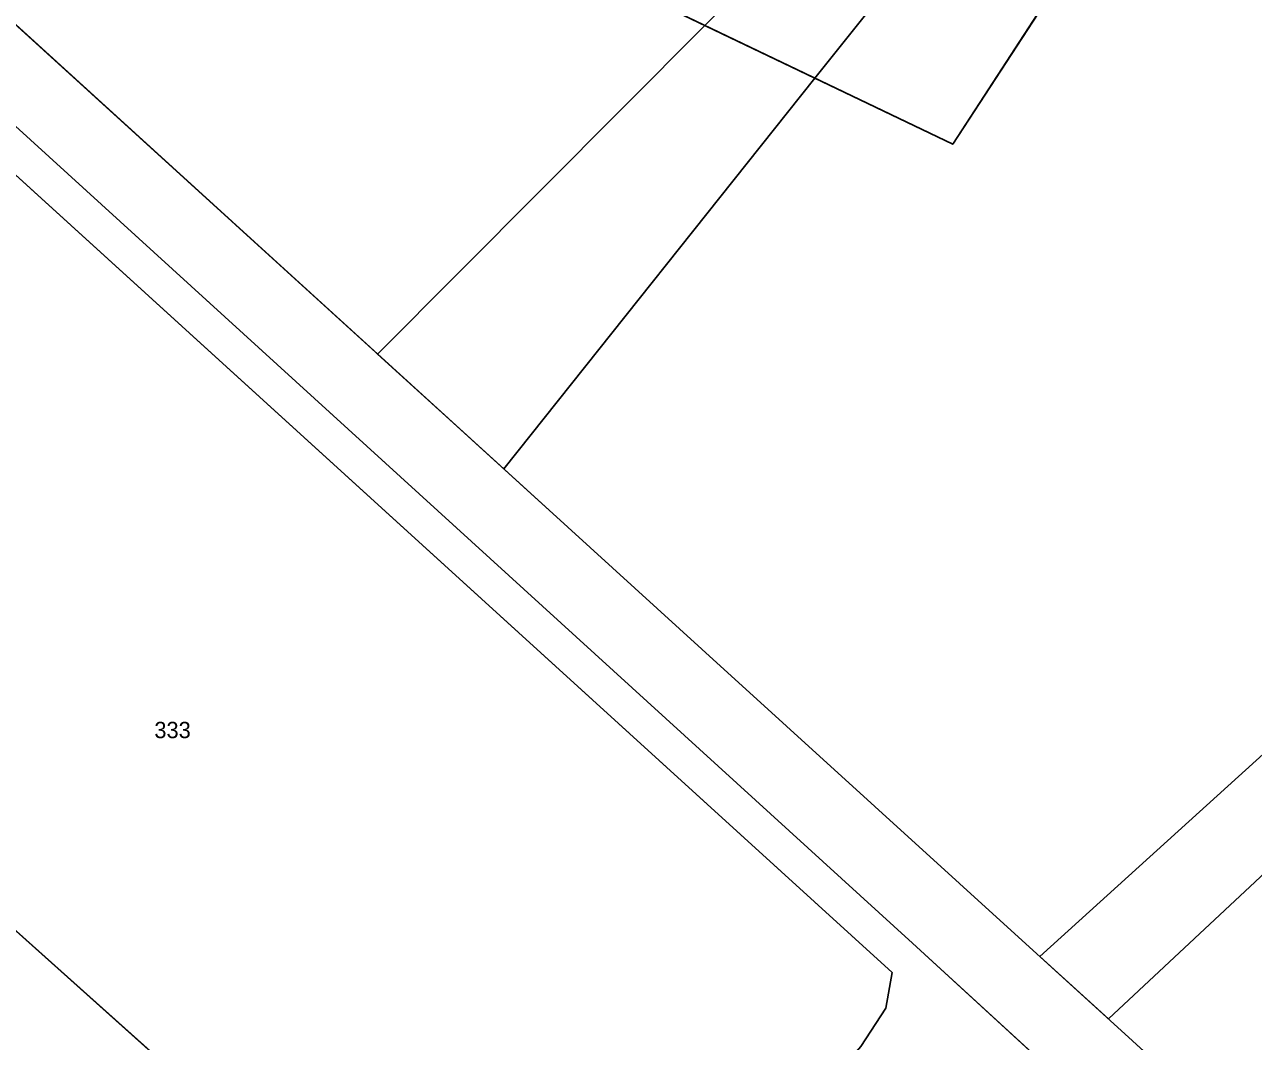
# Model space of a CAD drawing. Extents: x -689422 to -685210, y -987725 to -982160.
# Drawn here: x -685712.3 to -685584.3, y -986503.9 to -986397.9 of the extents above; entities that cross this region are included whole.
import ezdxf

# ---------------------------------------------------------------- set-up
doc = ezdxf.new("R2010")
doc.units = 0
for name, color, linetype in [('KN_Hranice_parcel', 7, 'Continuous'), ('KN_Parcelni cisla', 7, 'Continuous'), ('KN_Polygon parcely', 7, 'Continuous'), ('KN_POZEMKY_ORNA PUDA', 7, 'Continuous'), ('KN_POZEMKY_OSTATNI PLOCHA', 7, 'Continuous'), ('KN_VYUZITI_17_ostatni plocha_ostatni komunikace', 7, 'Continuous'), ('KN_VYUZITI_23_ostatni plocha_manipulacni plocha', 7, 'Continuous'), ('KN_Věcná břemena k části', 7, 'Continuous')]:
    doc.layers.add(name, color=color, linetype=linetype)

msp = doc.modelspace()

# ---------------------------------------------------------------- linework, layer by layer
at = {"layer": 'KN_Hranice_parcel'}
for points in [[(-685596.09, -986380.37), (-685615.62, -986410.41), (-685695.94, -986371.94), (-685669.81, -986331.75)], [(-685821.56, -986429.08), (-685761.63, -986362.24), (-685757.55, -986357.69), (-685745.03, -986369.08), (-685655.73, -986450.31), (-685641.75, -986463.02), (-685596.88, -986503.84), (-685554.92, -986542.01), (-685539.36, -986556.16), (-685526.59, -986567.78), (-685506.48, -986586.07)], [(-685516.86, -986588), (-685619.82, -986493.67), (-685717.2, -986404.98), (-685723.08, -986400.88), (-685728.96, -986399.89), (-685733.62, -986401.45), (-685741.64, -986408.13), (-685747.31, -986413.82), (-685763.44, -986430.43), (-685770.49, -986438.56), (-685772.66, -986439.89), (-685785.92, -986429.43), (-685788.14, -986431.77), (-685772.45, -986446.86), (-685770.26, -986450.73), (-685770.41, -986454.06), (-685774.01, -986458.62), (-685770.61, -986461.52), (-685765.64, -986456.54), (-685763.9, -986456), (-685759.88, -986458.18), (-685740.14, -986475.71), (-685729.99, -986484.5)], [(-685727.86, -986482.09), (-685737.97, -986473.33), (-685756.83, -986456.36), (-685766.98, -986446.01), (-685768.03, -986443.25), (-685767.48, -986440.57), (-685760.98, -986432.55), (-685744.78, -986416.28), (-685738.86, -986410.28), (-685733.42, -986406.16), (-685729.18, -986404.73), (-685724.74, -986404.85), (-685719.83, -986407.67), (-685621.95, -986496.72), (-685622.58, -986500.44), (-685625.2, -986504.42), (-685655.02, -986538.81), (-685659.36, -986543.43), (-685662.66, -986545.63), (-685671.31, -986537.78), (-685672.51, -986535.6), (-685672.08, -986533.08)], [(-685727.86, -986482.09), (-685726.49, -986480.54), (-685685.64, -986517.07), (-685683.46, -986519.07), (-685689.9, -986531.38), (-685690.14, -986531.85)]]:
    msp.add_lwpolyline(points, dxfattribs=at)
at = {"layer": 'KN_Polygon parcely'}
for points in [[(-685510.16, -986432.68), (-685596.09, -986380.37), (-685615.62, -986410.41), (-685695.94, -986371.94), (-685669.81, -986331.75), (-685670.96, -986331.05), (-685694.26, -986316.81), (-685722.12, -986359.27), (-685746.45, -986348.59), (-685717.36, -986302.6), (-685718.87, -986301.64), (-685734.74, -986291.5), (-685792.42, -986267.55), (-685795.86, -986266.12), (-685811.7, -986338.56), (-685830.95, -986439.54), (-685821.56, -986429.08), (-685761.63, -986362.24), (-685757.55, -986357.69), (-685745.03, -986369.08), (-685655.73, -986450.31), (-685641.75, -986463.02), (-685596.88, -986503.84), (-685554.92, -986542.01)], [(-685554.92, -986542.01), (-685596.88, -986503.84), (-685641.75, -986463.02), (-685655.73, -986450.31), (-685745.03, -986369.08)], [(-685717.2, -986404.98), (-685619.82, -986493.67), (-685516.86, -986588)], [(-685516.86, -986588), (-685619.82, -986493.67), (-685717.2, -986404.98)], [(-685625.2, -986504.42), (-685622.58, -986500.44), (-685621.95, -986496.72), (-685719.83, -986407.67)], [(-685719.83, -986407.67), (-685621.95, -986496.72), (-685622.58, -986500.44), (-685625.2, -986504.42)], [(-685726.49, -986480.54), (-685685.64, -986517.07)], [(-685714.12, -986577.88), (-685710.85, -986573.82), (-685705.85, -986578.24), (-685685.85, -986595.94), (-685685.47, -986595.53), (-685682.9, -986592.81), (-685682, -986591.85), (-685662.04, -986569.25), (-685693.61, -986538.78), (-685692.86, -986537.28), (-685690.14, -986531.85), (-685689.9, -986531.38), (-685683.46, -986519.07), (-685685.64, -986517.07), (-685726.49, -986480.54)]]:
    msp.add_lwpolyline(points, dxfattribs=at)
msp.add_lwpolyline([(-685629.31, -986356.56), (-685669.81, -986331.75), (-685695.94, -986371.94), (-685615.62, -986410.41), (-685596.09, -986380.37)], close=True, dxfattribs=at)
at = {"layer": 'KN_POZEMKY_ORNA PUDA'}
for p, q in [((-685655.73, -986450.31), (-685745.03, -986369.08)), ((-685695.94, -986371.94), (-685615.62, -986410.41)), ((-685615.62, -986410.41), (-685695.94, -986371.94)), ((-685615.62, -986410.41), (-685596.09, -986380.37)), ((-685596.09, -986380.37), (-685615.62, -986410.41)), ((-685641.75, -986463.02), (-685655.73, -986450.31)), ((-685596.88, -986503.84), (-685641.75, -986463.02)), ((-685554.92, -986542.01), (-685596.88, -986503.84))]:
    msp.add_line(p, q, dxfattribs=at)
at = {"layer": 'KN_POZEMKY_OSTATNI PLOCHA'}
for p, q in [((-685745.03, -986369.08), (-685655.73, -986450.31)), ((-685619.82, -986493.67), (-685717.2, -986404.98)), ((-685717.2, -986404.98), (-685619.82, -986493.67)), ((-685621.95, -986496.72), (-685719.83, -986407.67)), ((-685719.83, -986407.67), (-685621.95, -986496.72)), ((-685655.73, -986450.31), (-685641.75, -986463.02)), ((-685641.75, -986463.02), (-685596.88, -986503.84)), ((-685726.49, -986480.54), (-685685.64, -986517.07)), ((-685685.64, -986517.07), (-685726.49, -986480.54)), ((-685516.86, -986588), (-685619.82, -986493.67)), ((-685619.82, -986493.67), (-685516.86, -986588)), ((-685622.58, -986500.44), (-685621.95, -986496.72)), ((-685621.95, -986496.72), (-685622.58, -986500.44)), ((-685625.2, -986504.42), (-685622.58, -986500.44)), ((-685622.58, -986500.44), (-685625.2, -986504.42)), ((-685596.88, -986503.84), (-685554.92, -986542.01))]:
    msp.add_line(p, q, dxfattribs=at)
at = {"layer": 'KN_VYUZITI_17_ostatni plocha_ostatni komunikace'}
for p, q in [((-685717.2, -986404.98), (-685619.82, -986493.67)), ((-685621.95, -986496.72), (-685719.83, -986407.67)), ((-685619.82, -986493.67), (-685516.86, -986588)), ((-685622.58, -986500.44), (-685621.95, -986496.72)), ((-685625.2, -986504.42), (-685622.58, -986500.44))]:
    msp.add_line(p, q, dxfattribs=at)
at = {"layer": 'KN_VYUZITI_23_ostatni plocha_manipulacni plocha'}
for p, q in [((-685745.03, -986369.08), (-685655.73, -986450.31)), ((-685619.82, -986493.67), (-685717.2, -986404.98)), ((-685719.83, -986407.67), (-685621.95, -986496.72)), ((-685655.73, -986450.31), (-685641.75, -986463.02)), ((-685641.75, -986463.02), (-685596.88, -986503.84)), ((-685726.49, -986480.54), (-685685.64, -986517.07)), ((-685685.64, -986517.07), (-685726.49, -986480.54)), ((-685516.86, -986588), (-685619.82, -986493.67)), ((-685621.95, -986496.72), (-685622.58, -986500.44)), ((-685622.58, -986500.44), (-685625.2, -986504.42)), ((-685596.88, -986503.84), (-685554.92, -986542.01))]:
    msp.add_line(p, q, dxfattribs=at)
at = {"layer": 'KN_Věcná břemena k části'}
for points in [[(-685617.86, -986364.77), (-685615.12, -986371.51), (-685641.45, -986398.04), (-685629.98, -986403.53), (-685605.89, -986373.35)], [(-685675.55, -986432.28), (-685662.4, -986444.24), (-685629.98, -986403.53), (-685641.45, -986398.04)], [(-685520.88, -986428.19), (-685522.02, -986425.46), (-685533.62, -986418.4), (-685530.42, -986426.09), (-685606.55, -986495.04), (-685599.41, -986501.54)]]:
    msp.add_lwpolyline(points, close=True, dxfattribs=at)

# ---------------------------------------------------------------- texts
at = {"layer": 'KN_Parcelni cisla'}
msp.add_text('333', height=1.7, dxfattribs=at).set_placement((-685698.81, -986472.3))

doc.saveas('drawing.dxf')
